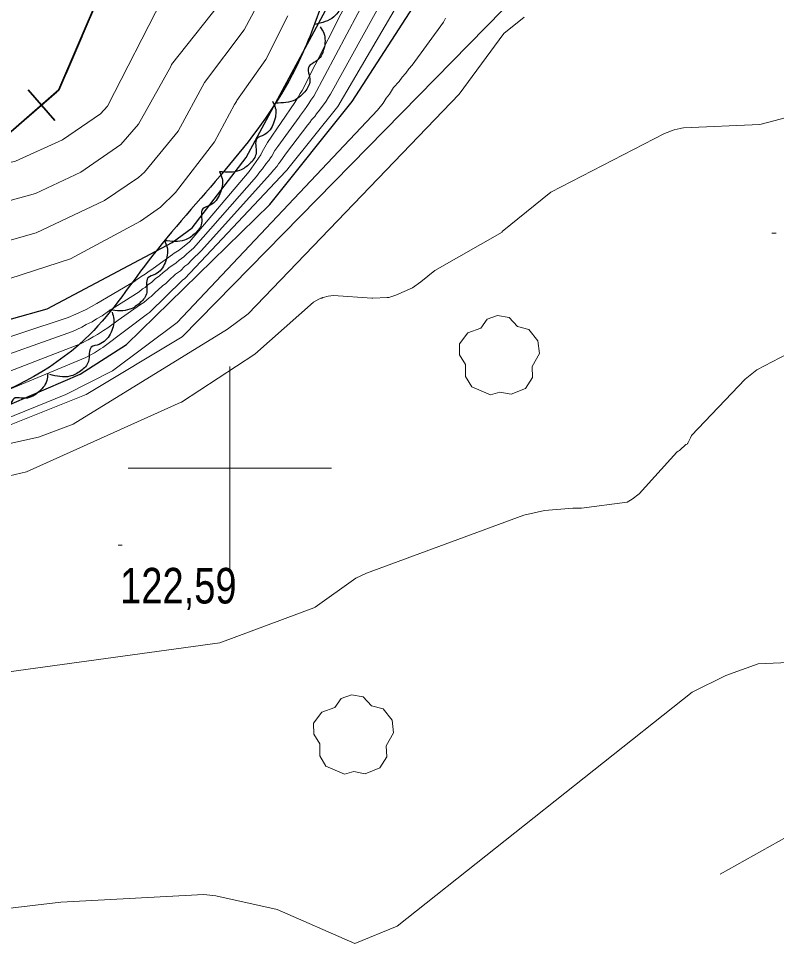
# Model space of a CAD drawing. Extents: x 483843 to 488449, y 4381269 to 4384483.
# Drawn here: x 484448.1 to 484634.4, y 4382883.2 to 4383110.6 of the extents above; entities that cross this region are included whole.
import ezdxf

# ---------------------------------------------------------------- set-up
doc = ezdxf.new("R2010")
doc.units = 0
doc.header["$LTSCALE"] = 3.8
doc.linetypes.add('LONG_DASHED', pattern=[7.5, 6, -1.5])
for name, color, linetype, lineweight in [('1', 7, 'Continuous', 13), ('15', 7, 'LONG_DASHED', 13), ('27', 7, 'Continuous', 25), ('29', 7, 'Continuous', 13), ('34', 7, 'Continuous', 35), ('7', 7, 'Continuous', 13), ('8', 7, 'Continuous', 25), ('9', 7, 'Continuous', 13)]:
    doc.layers.add(name, color=color, linetype=linetype, lineweight=lineweight)

msp = doc.modelspace()

# ---------------------------------------------------------------- linework, layer by layer
at = {"layer": '1'}
for p, q in [((484500, 4383025), (484500, 4382975)), ((484475, 4383000), (484525, 4383000))]:
    msp.add_line(p, q, dxfattribs=at)
at = {"layer": '15'}
msp.add_spline([(484450.02, 4383289.86), (484454.96, 4383272.09), (484461.38, 4383250.41), (484465.9, 4383236.77), (484469.29, 4383222.19), (484470.33, 4383204.21), (484470.21, 4383182.6), (484467.36, 4383165.79), (484463.39, 4383149.22), (484446.04, 4383118.18), (484430.87, 4383099.18), (484420.91, 4383090.78), (484399.85, 4383077.56), (484385.14, 4383071.25), (484370.56, 4383067.98), (484352.67, 4383067.9), (484338.57, 4383069.62), (484315.5, 4383078.61), (484300.64, 4383085.72), (484291.83, 4383091.73), (484273.2, 4383106.81), (484264.59, 4383114.41)], degree=3, dxfattribs=at)
at = {"layer": '27'}
for points in [[(484119.12, 4383116.07), (484126.76, 4383120.64), (484145.97, 4383126.14), (484154.06, 4383131.38), (484161.87, 4383143.86), (484164.91, 4383157.93), (484163.02, 4383175.75), (484173.74, 4383181.94), (484185.86, 4383179.07), (484201.91, 4383172.44), (484218.74, 4383163.58), (484235.74, 4383152), (484257.36, 4383136.23), (484272.15, 4383127.71), (484275.2, 4383125.94), (484288.31, 4383115.31), (484292.13, 4383104.69), (484292.48, 4383094), (484326.66, 4383066.82), (484335.76, 4383055.04), (484365.68, 4383048.09), (484390.73, 4383050.68), (484396.03, 4383071.97), (484393.65, 4383088.86), (484400.59, 4383105.68), (484415.8, 4383124.5), (484433.63, 4383141.47), (484454.21, 4383160.75), (484462.32, 4383181.3), (484469.44, 4383206.38), (484473.64, 4383224.75), (484476.82, 4383245.66), (484481.03, 4383277.23), (484489.23, 4383303.54), (484504.2, 4383337.99), (484513.54, 4383351.45), (484533.46, 4383372.63), (484541.12, 4383381), (484553.19, 4383396.25), (484567.54, 4383404.5), (484599.57, 4383406.86), (484616.36, 4383401.2), (484646.89, 4383386.65), (484672.26, 4383367.12), (484686.37, 4383351.96), (484698.03, 4383335.37), (484703.61, 4383311.07), (484699.61, 4383283.36), (484707.21, 4383270.52), (484723.44, 4383260.08), (484747.28, 4383256.54), (484759.45, 4383259.42)], [(484744.27, 4383161.73), (484717.17, 4383161.55), (484702.44, 4383171.35), (484693.68, 4383188.6), (484674.65, 4383226.73), (484665.5, 4383250.06), (484660.1, 4383264.65), (484651.79, 4383275.22), (484632.76, 4383263.54), (484620.89, 4383254.59), (484610.13, 4383240.05), (484594.9, 4383220.25), (484577.85, 4383206.97), (484546.62, 4383196.87), (484536.82, 4383182.75), (484533, 4383163.19), (484529.26, 4383136.95), (484522.61, 4383114.08), (484515.33, 4383096.71), (484479.97, 4383050.93), (484464.4, 4383031.71), (484433.18, 4383014.1), (484401.31, 4383005.48), (484365.14, 4383006.15), (484328.17, 4383014.76), (484293.47, 4383028.18), (484265.93, 4383047.33), (484237.22, 4383067.46), (484214.24, 4383080.39), (484189.98, 4383077.97), (484170.8, 4383066.15), (484166.4, 4383060.09)], [(484527.74, 4383129.7), (484528.91, 4383128.36), (484529.74, 4383124.66), (484528.48, 4383121.19), (484527.08, 4383119.69), (484528.02, 4383116.27), (484527.38, 4383113.35), (484525.56, 4383110.94), (484520.96, 4383109.08)], [(484522.24, 4383108.47), (484523.1, 4383106.92), (484523.12, 4383103.12), (484521.16, 4383100), (484519.47, 4383098.84), (484519.67, 4383095.29), (484518.42, 4383092.57), (484516.13, 4383090.6), (484511.24, 4383089.76)], [(484510.49, 4383090.26), (484511.18, 4383088.62), (484510.77, 4383084.85), (484508.47, 4383081.96), (484506.66, 4383081), (484506.46, 4383077.45), (484504.92, 4383074.89), (484502.42, 4383073.19), (484497.47, 4383072.9)], [(484497.46, 4383072.91), (484498.1, 4383071.25), (484497.58, 4383067.5), (484495.2, 4383064.68), (484493.36, 4383063.76), (484493.06, 4383060.22), (484491.45, 4383057.71), (484488.9, 4383056.08), (484483.94, 4383055.94)], [(484483.92, 4383055.95), (484484.57, 4383054.3), (484484.08, 4383050.53), (484481.71, 4383047.7), (484479.87, 4383046.78), (484479.59, 4383043.24), (484477.99, 4383040.72), (484475.45, 4383039.08), (484470.49, 4383038.91)], [(484471.05, 4383038.39), (484471.5, 4383036.67), (484470.58, 4383032.99), (484467.89, 4383030.46), (484465.96, 4383029.75), (484465.27, 4383026.27), (484463.39, 4383023.95), (484460.68, 4383022.61), (484455.73, 4383023.02)], [(484455.25, 4383023.32), (484455.01, 4383021.57), (484452.75, 4383018.52), (484449.3, 4383017.2), (484447.25, 4383017.28), (484445.28, 4383014.32), (484442.66, 4383012.9), (484439.64, 4383012.7), (484435.23, 4383014.97)]]:
    msp.add_spline(points, degree=3, dxfattribs=at)
at = {"layer": '29'}
for points in [[(484564.06, 4383018.08), (484559.45, 4383020.05), (484557.95, 4383022.53), (484557.94, 4383025.52), (484556.49, 4383027.88), (484556.43, 4383030.63), (484558.5, 4383033.3), (484561.66, 4383034.41), (484563.23, 4383036.66), (484565.77, 4383037.58), (484568.65, 4383037.03), (484570.68, 4383034.83), (484573.51, 4383034.1), (484575.74, 4383031.33), (484576.09, 4383028.21), (484574.32, 4383025), (484574.42, 4383022.32), (484572.69, 4383019.65), (484569.12, 4383018.18), (484566.33, 4383018.71)], [(484528.21, 4382924.84), (484523.6, 4382926.81), (484522.1, 4382929.29), (484522.09, 4382932.28), (484520.64, 4382934.64), (484520.58, 4382937.39), (484522.65, 4382940.06), (484525.81, 4382941.17), (484527.38, 4382943.42), (484529.92, 4382944.34), (484532.8, 4382943.79), (484534.83, 4382941.59), (484537.66, 4382940.86), (484539.89, 4382938.09), (484540.24, 4382934.97), (484538.47, 4382931.76), (484538.57, 4382929.08), (484536.84, 4382926.41), (484533.27, 4382924.94), (484530.48, 4382925.47)]]:
    msp.add_lwpolyline(points, close=True, dxfattribs=at)
at = {"layer": '34'}
for p, q in [((484459.7, 4383096.98), (484463.64, 4383106.17)), ((484450.44, 4383093.05), (484457, 4383085.5)), ((484449.95, 4383086), (484457.49, 4383092.56))]:
    msp.add_line(p, q, dxfattribs=at)
msp.add_lwpolyline([(484099.19, 4383519.71), (484401, 4383066), (484435, 4383073), (484458, 4383093), (484473, 4383128), (484463, 4383264), (484450, 4383353), (484466, 4383389), (484492, 4383415), (484531, 4383430), (484588, 4383427), (484638, 4383413)], dxfattribs=at)
at = {"layer": '7'}
for p, q in [((484633.26, 4383057.82), (484634.26, 4383057.82)), ((484472.54, 4382981.14), (484473.54, 4382981.14))]:
    msp.add_line(p, q, dxfattribs=at)
at = {"layer": '8'}
for points in [[(484177.85, 4383045.16), (484181.56, 4383050.25), (484188.71, 4383067.09), (484192.15, 4383077.78), (484194.92, 4383081.61), (484196.45, 4383083.08), (484198.29, 4383084.01), (484199.83, 4383084.53), (484203.31, 4383084.75), (484205.4, 4383084.51), (484322.07, 4383040.27), (484374.35, 4383029.45), (484387.27, 4383028.34), (484407.51, 4383029.47), (484446.34, 4383036.71), (484455.08, 4383039.23), (484485.82, 4383055.46), (484490.77, 4383059.12), (484504.06, 4383076.37), (484526.29, 4383117.75)], [(484438.04, 4383012.31), (484463.19, 4383023.12), (484474.57, 4383030.41), (484509.86, 4383064.84), (484530.09, 4383090.15), (484545.09, 4383113.35)]]:
    msp.add_lwpolyline(points, dxfattribs=at)
at = {"layer": '9'}
for points in [[(484437.15, 4383029.47), (484460.24, 4383037.09), (484462.13, 4383037.89), (484464.68, 4383039.06), (484467.33, 4383040.48), (484476.64, 4383046.03), (484476.91, 4383046.24), (484477.83, 4383046.78), (484478.22, 4383047.11), (484479.16, 4383047.68), (484479.82, 4383048.21), (484481.13, 4383049.08), (484485.91, 4383052.51), (484486.34, 4383052.84), (484487.58, 4383053.65), (484490.06, 4383055.69), (484504.72, 4383072.97), (484507.59, 4383077.05), (484507.99, 4383077.8), (484509.25, 4383080.07), (484516.02, 4383089.87), (484516.49, 4383090.7), (484516.84, 4383091.23), (484517.33, 4383092.11), (484517.82, 4383092.84), (484530.47, 4383117.98)], [(484499.17, 4383116.41), (484485.71, 4383099.22), (484485.53, 4383098.77), (484477.56, 4383084.57), (484473.22, 4383079.59), (484463.39, 4383072.81), (484452.24, 4383067.54), (484428.74, 4383061.05)], [(484478.06, 4383040.29), (484478.86, 4383040.75), (484480.16, 4383041.88), (484480.66, 4383042.22), (484481.8, 4383043.36), (484482.35, 4383043.77), (484483.47, 4383044.85), (484484.26, 4383045.45), (484485.41, 4383046.58), (484486.17, 4383047.19), (484486.65, 4383047.68), (484487.85, 4383048.55), (484488.93, 4383049.65), (484489.67, 4383050.2), (484490.69, 4383051.21), (484493, 4383053.46), (484510, 4383072.35), (484510.7, 4383073.29), (484511.63, 4383074.27), (484511.99, 4383074.81), (484512.4, 4383075.29), (484513.08, 4383076.41), (484513.97, 4383077.56), (484519.16, 4383084.44), (484519.64, 4383084.98), (484520.1, 4383085.61), (484520.87, 4383086.48), (484521.3, 4383087.12), (484522.03, 4383088.02), (484523.67, 4383090.25), (484524.23, 4383091.26), (484524.71, 4383091.98), (484537.89, 4383115.68)], [(484484.6, 4383048.86), (484485.05, 4383049.27), (484486.79, 4383050.46), (484487.53, 4383051.17), (484488.67, 4383051.97), (484489.44, 4383052.69), (484491.08, 4383054.08), (484506.53, 4383071.7), (484507.37, 4383072.84), (484508.03, 4383073.59), (484508.92, 4383074.88), (484509.55, 4383075.59), (484509.61, 4383075.66), (484509.99, 4383076.3), (484510.3, 4383076.71), (484511.07, 4383078.1), (484511.77, 4383079.07), (484517.03, 4383086.33), (484517.39, 4383086.77), (484517.87, 4383087.48), (484518.39, 4383088.1), (484518.9, 4383088.91), (484519.43, 4383089.63), (484519.94, 4383090.45), (484520.69, 4383091.47), (484534.21, 4383116.91)], [(484213.89, 4383111.75), (484232.76, 4383102.71), (484282.26, 4383086.9), (484294.74, 4383084), (484333.89, 4383061.25), (484368.2, 4383053.94), (484384.44, 4383054.67), (484386.84, 4383055.02), (484409.78, 4383060.54), (484411.82, 4383061.45), (484423.97, 4383069.2), (484428.31, 4383070.95), (484447.32, 4383075.53), (484458.89, 4383080.77), (484468.18, 4383087.14), (484469.98, 4383089.03), (484483.48, 4383115.44)], [(484506.55, 4383113.45), (484503.52, 4383107.81), (484493.74, 4383094.8), (484487.3, 4383082.9), (484479.06, 4383072.75), (484477.56, 4383071.47), (484469.19, 4383065.84), (484452.41, 4383057.84), (484431.04, 4383051.79)], [(484434.46, 4383015.82), (484442.92, 4383018.26), (484464.63, 4383027.24), (484466.73, 4383028.37), (484468.2, 4383029.35), (484468.83, 4383029.7), (484479.73, 4383037.95), (484480.25, 4383038.29), (484488.39, 4383046.22), (484488.93, 4383046.64), (484490.22, 4383048.05), (484513.8, 4383073.07), (484513.99, 4383073.31), (484514.6, 4383074.01), (484526.55, 4383088.89), (484541.81, 4383114.93)], [(484444.59, 4383010.07), (484464.69, 4383018.12), (484488.3, 4383032.28), (484567.09, 4383112.67)], [(484486.67, 4383067.76), (484496.2, 4383080.23), (484501.15, 4383089.39), (484501.62, 4383090.12), (484501.76, 4383090.38), (484508.86, 4383100.45), (484514.28, 4383111.2)], [(484396.37, 4382995.14), (484452.94, 4383007.66), (484461.46, 4383010.86), (484499.42, 4383034.18), (484504.48, 4383037.97), (484556.39, 4383091.98), (484567.37, 4383106.87), (484572.38, 4383110.92)], [(484553.03, 4383110.64), (484552.49, 4383109.66), (484544.79, 4383099.1), (484543.99, 4383098.17), (484543.25, 4383097.12), (484542.38, 4383096.15), (484541.62, 4383095.08), (484540.25, 4383093.58), (484539.23, 4383091.95), (484538.42, 4383090.96), (484537.67, 4383089.77), (484536.33, 4383088.01), (484487.06, 4383035.81), (484471.17, 4383023.95), (484459.7, 4383018.13), (484442.1, 4383010.99)], [(484662.11, 4383092.87), (484630.3, 4383084.5), (484611.49, 4383083.67), (484610.98, 4383083.59), (484610.72, 4383083.51), (484609.24, 4383083.16), (484606.82, 4383082.28), (484578.93, 4383067.91), (484566.95, 4383058.19), (484566.93, 4383058.08), (484566.92, 4383058.05), (484550.4, 4383048.63), (484546.99, 4383045.8), (484544.88, 4383044.38), (484540.84, 4383042.53), (484539.07, 4383042), (484538.85, 4383041.99), (484538.65, 4383042), (484535.13, 4383041.79), (484534.89, 4383041.84), (484525.5, 4383042.48), (484524.14, 4383042.32), (484522.93, 4383042.01), (484522.83, 4383041.96), (484522.81, 4383041.92), (484522.8, 4383041.91), (484522.79, 4383041.9), (484522.7, 4383041.86), (484522.61, 4383041.84), (484522.57, 4383041.83), (484522.52, 4383041.84), (484522.4, 4383041.81), (484521.89, 4383041.59), (484520.58, 4383040.83), (484506.17, 4383028.08), (484488.1, 4383016.26), (484488.07, 4383016.28), (484488.06, 4383016.29), (484450.04, 4382999.12), (484445.89, 4382998.15)], [(484433.69, 4383042.68), (484460.88, 4383051.45), (484478.03, 4383060.71), (484482.97, 4383064.22), (484486.67, 4383067.76)], [(484438.23, 4383025.44), (484461.37, 4383033.63), (484463.66, 4383034.72), (484464.7, 4383035.33), (484466.15, 4383036), (484467.26, 4383036.73), (484468.61, 4383037.46), (484470.22, 4383038.66), (484477.73, 4383043.38), (484478.58, 4383044.09), (484479.17, 4383044.45), (484479.33, 4383044.58), (484480, 4383045.22), (484480.08, 4383045.28), (484480.72, 4383045.7), (484481.64, 4383046.53), (484482.75, 4383047.32), (484483.61, 4383048.12), (484484.6, 4383048.86)], [(484445.97, 4383023.91), (484463.3, 4383030.59), (484465.19, 4383031.54), (484466.45, 4383032.34), (484467.48, 4383032.85), (484468.93, 4383033.88), (484470.04, 4383034.54), (484472.54, 4383036.43), (484478.06, 4383040.29)], [(484434.84, 4382948.51), (484497.52, 4382957.07), (484520.65, 4382965.69), (484521.01, 4382965.87), (484531, 4382973.03), (484533.57, 4382974.25), (484572.29, 4382988.47), (484577.38, 4382989.64), (484584.32, 4382990.21), (484584.58, 4382990.17), (484586.45, 4382990.18), (484597.64, 4382991.71), (484598.1, 4382991.93), (484598.9, 4382992.42), (484600.6, 4382993.73), (484609.84, 4383003.93), (484610.23, 4383004.23), (484610.5, 4383004.37), (484610.6, 4383004.45), (484612.06, 4383005.81), (484612.18, 4383005.86), (484612.37, 4383005.92), (484612.53, 4383006.08), (484612.59, 4383006.17), (484613.24, 4383007.47), (484613.46, 4383008.09), (484626.63, 4383021.94), (484629.57, 4383024.21), (484640.86, 4383030.09)], [(484655.87, 4382953.06), (484629.89, 4382951.98), (484621.93, 4382949.05), (484613.64, 4382944.97), (484541.1, 4382887.5), (484530.75, 4382883.2), (484511.61, 4382891.53), (484496.54, 4382894.94), (484493.61, 4382895.24), (484458.43, 4382893.33), (484430.08, 4382889.99)], [(484620.5, 4382900.22), (484649.16, 4382916.28), (484659.27, 4382918.54), (484669.98, 4382919.67), (484713.69, 4382914.27), (484777.54, 4382897.13), (484780.1, 4382896.89), (484781.72, 4382897.11), (484785.01, 4382898.14), (484788.84, 4382899.93), (484803.77, 4382908.65), (484805.19, 4382908.88), (484905.1, 4382902.96), (484949.92, 4382890.81), (484955.58, 4382890.18), (484963.17, 4382890.56)]]:
    msp.add_lwpolyline(points, dxfattribs=at)

# ---------------------------------------------------------------- texts
at = {"layer": '7', "width": 0.8}
msp.add_text('122,59', height=8.75, dxfattribs=at).set_placement((484473.04, 4382966.77))

doc.saveas('drawing.dxf')
